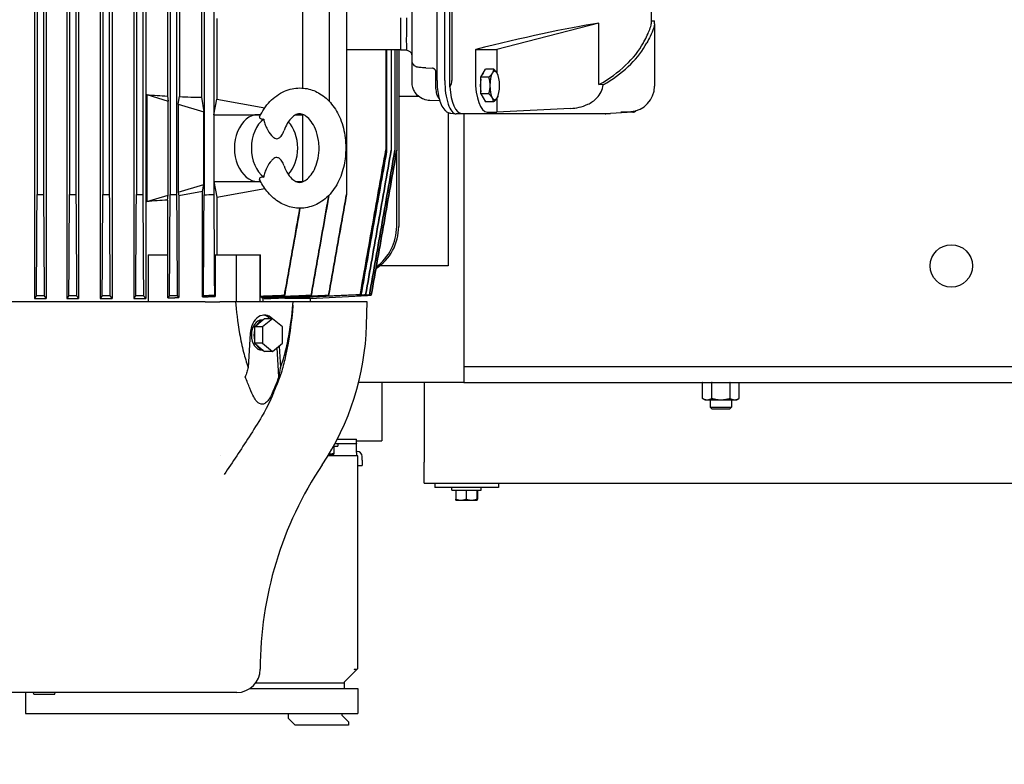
# Model space of a CAD drawing. Header units: inches. Extents: x 24 to 1128, y -69 to 748.
# Tile 297 of 656: x 404 to 427, y 579 to 597. Entities that reach past the tile are written whole.
import ezdxf

# ---------------------------------------------------------------- set-up
doc = ezdxf.new("R2010")
doc.units = ezdxf.units.IN
doc.header["$LTSCALE"] = 32
doc.header["$MEASUREMENT"] = 0
doc.layers.add('Dimension (ANSI)', color=7, linetype='Continuous', lineweight=25)
doc.layers.add('Visible (ANSI)', color=7, linetype='Continuous', lineweight=30)
doc.styles.add('Note Text (ANSI)', font='tahoma.ttf')
doc.dimstyles.new('SB Fraction-16 (ANSI)', dxfattribs={"dimscale": 32, "dimtxt": 0.125, "dimasz": 0.098425, "dimexe": 0.125, "dimexo": 0.0625, "dimgap": 0.031496, "dimtad": 0, "dimtih": 1, "dimtoh": 1, "dimdec": 4, "dimrnd": 1e-08, "dimzin": 0, "dimdsep": 46, "dimlunit": 5, "dimtxsty": 'Note Text (ANSI)', "dimcen": 0.09, "dimdle": 0.393701, "dimclrd": 256, "dimclre": 256, "dimclrt": 256, "dimadec": 0, "dimazin": 3, "dimtfac": 0.96, "dimtofl": 0, "dimtmove": 0, "dimatfit": 3, "dimfxl": 1, "dimfrac": 2, "dimtolj": 1, "dimtzin": 12, "dimlwd": -1, "dimlwe": -1, "dimarcsym": 0})

# ---------------------------------------------------------------- blocks, each defined once
blk = doc.blocks.new('*D18')
at = {"layer": 'Defpoints', "color": 0, "transparency": 16777216}
for p in [(480.281, 692.669), (328.474, 544.669), (480.281, 544.669)]:
    blk.add_point(p, dxfattribs=at)
at = {"layer": 'Dimension (ANSI)', "transparency": 16777216}
for p, q in [((478.281, 692.669), (324.474, 692.669)), ((328.474, 689.519), (328.474, 626.768)), ((328.474, 547.818), (328.474, 620.569)), ((478.281, 544.669), (324.474, 544.669))]:
    blk.add_line(p, q, dxfattribs=at)
for points in [[(327.949, 689.519), (328.999, 689.519), (328.474, 692.669)], [(327.949, 547.818), (328.999, 547.818), (328.474, 544.669)]]:
    blk.add_solid(points, dxfattribs=at)
at = {"layer": 'Dimension (ANSI)', "transparency": 16777216, "insert": (324.372, 625.76), "char_height": 4, "attachment_point": 1, "style": 'Note Text (ANSI)'}
blk.add_mtext('\\A1;148', dxfattribs=at)

msp = doc.modelspace()

# ---------------------------------------------------------------- linework, layer by layer
at = {"layer": 'Visible (ANSI)'}
for p, q in [((404.33866, 609.31912), (404.33866, 590.02778)), ((404.61061, 609.31912), (404.61061, 590.02778)), ((405.10273, 609.31912), (405.10273, 590.02778)), ((405.37677, 609.31912), (405.37677, 590.02778)), ((405.88858, 609.31912), (405.88858, 590.02778)), ((406.16591, 609.31912), (406.16591, 590.02778)), ((406.67772, 609.31912), (406.67772, 590.02778)), ((406.95987, 609.31912), (406.95987, 590.02778)), ((404.39767, 606.86895), (404.39767, 592.47795)), ((404.54975, 606.86762), (404.54975, 592.47928)), ((405.16227, 606.86944), (405.16227, 592.47747)), ((405.31435, 606.86743), (405.31435, 592.47947)), ((405.94916, 606.87001), (405.94916, 592.4769)), ((406.10124, 606.86731), (406.10124, 592.47959)), ((406.73999, 606.87066), (406.73999, 592.47624)), ((406.89207, 606.86727), (406.89207, 592.47963)), ((407.53656, 606.87142), (407.53656, 592.47548)), ((407.68863, 606.86734), (407.68863, 592.47956)), ((408.33797, 606.87692), (408.33797, 592.46998)), ((411.28484, 606.86734), (411.28484, 594.68036)), ((411.69693, 606.86727), (411.69693, 592.47963)), ((408.56608, 604.98841), (408.56608, 594.35849)), ((410.65592, 604.98841), (410.65592, 594.98664)), ((407.47168, 604.54823), (407.47168, 594.79867)), ((407.7609, 604.56294), (407.7609, 594.78396)), ((408.27271, 604.57876), (408.27271, 594.76814)), ((414.13552, 595.01697), (414.13552, 604.32993)), ((413.83449, 595.16558), (413.83449, 604.18133)), ((414.01677, 595.16558), (414.01677, 604.18133)), ((414.18651, 604.1812), (414.18651, 595.1657)), ((413.24372, 595.64059), (413.24372, 603.70631)), ((418.88601, 597.1577), (418.88601, 596.50196)), ((408.6366, 596.62587), (408.6366, 594.72773)), ((412.96813, 596.64275), (412.96813, 596.50534)), ((412.96813, 596.50534), (412.96813, 595.89392)), ((417.65443, 596.51917), (415.24786, 595.89392)), ((417.65443, 595.06896), (417.65443, 596.51917)), ((418.88601, 596.57029), (418.96475, 596.57029)), ((418.96475, 596.50196), (418.96475, 596.57029)), ((418.96475, 596.50196), (418.96475, 595.11483)), ((411.69693, 595.89392), (412.96813, 595.89392)), ((412.62577, 595.89392), (412.62577, 593.53059)), ((412.64302, 595.89392), (412.64302, 593.48096)), ((412.75247, 595.89392), (412.75247, 593.52622)), ((412.84024, 595.89392), (412.84024, 593.52304)), ((412.88394, 595.89392), (412.88394, 593.52127)), ((412.92876, 595.89392), (412.92876, 591.7207)), ((412.96813, 595.89392), (412.96813, 595.88171)), ((413.11503, 595.88171), (412.96813, 595.88171)), ((413.17176, 595.85762), (413.11503, 595.88171)), ((414.73805, 595.89392), (414.75216, 595.89747)), ((414.73805, 595.89392), (415.24786, 595.89392)), ((414.73805, 595.89392), (414.73805, 595.19286)), ((415.24786, 595.89392), (415.24786, 595.34336)), ((413.24372, 595.12565), (413.24372, 595.64059)), ((413.56718, 595.4628), (413.72742, 595.45375)), ((414.86532, 595.24067), (414.97978, 595.43388)), ((415.16626, 595.43388), (414.97978, 595.43388)), ((413.80426, 595.0666), (413.80426, 595.36723)), ((414.86532, 594.85426), (414.86532, 595.24067)), ((415.05181, 595.24067), (414.86532, 595.24067)), ((415.26651, 595.30724), (415.26512, 595.31054)), ((417.7545, 595.06396), (417.65443, 595.06896)), ((418.96475, 595.11483), (418.96475, 595.02999)), ((406.98279, 594.83167), (406.98279, 592.31051)), ((406.98279, 594.83167), (407.49296, 594.6792)), ((407.47168, 594.79867), (407.49296, 594.6792)), ((407.7275, 594.60911), (407.7609, 594.78396)), ((408.27271, 594.76814), (408.33327, 594.42807)), ((408.56608, 594.35849), (408.6366, 594.72773)), ((408.6366, 594.72773), (409.77004, 594.52048)), ((412.92876, 594.79353), (413.39834, 594.79353)), ((414.86532, 594.85426), (414.97978, 594.66105)), ((415.05181, 594.85426), (414.86532, 594.85426)), ((415.24786, 594.75157), (415.24786, 594.41849)), ((415.26651, 594.7877), (415.26512, 594.7844)), ((407.49296, 592.46298), (407.49296, 594.6792)), ((407.7275, 594.60911), (407.7275, 592.53307)), ((407.7275, 594.60911), (408.33327, 594.42807)), ((413.90075, 594.68252), (413.66175, 594.69157)), ((415.16626, 594.66105), (414.97978, 594.66105)), ((416.98483, 594.50676), (415.24786, 594.41849)), ((408.33327, 592.71411), (408.33327, 594.42807)), ((408.56608, 594.35849), (409.611, 594.35849)), ((408.56608, 594.35849), (408.56608, 592.78369)), ((409.611, 594.35849), (409.67174, 594.35849)), ((409.67073, 594.35655), (409.62558, 594.35822)), ((410.5041, 594.35849), (410.65592, 594.35849)), ((410.56071, 594.3759), (410.65592, 594.35849)), ((410.65592, 594.36743), (410.65592, 594.35849)), ((410.65592, 594.35849), (410.65592, 592.78369)), ((414.09313, 594.4109), (414.09313, 590.79353)), ((414.15998, 594.39171), (414.27578, 594.37875)), ((417.79822, 594.37818), (414.28608, 594.37818)), ((414.41201, 594.38858), (417.9249, 594.38858)), ((414.46813, 594.37818), (414.46813, 588.04353)), ((415.01951, 594.41849), (415.24786, 594.41849)), ((418.45635, 594.41864), (417.93015, 594.38872)), ((418.16829, 594.41849), (418.40325, 594.43301)), ((418.45111, 594.41849), (418.16829, 594.41849)), ((412.62577, 593.52815), (412.62577, 593.53059)), ((412.75247, 593.52444), (412.75247, 593.52622)), ((412.84024, 593.52197), (412.84024, 593.52304)), ((412.88134, 591.7207), (412.88134, 593.50617)), ((412.88394, 593.52091), (412.88394, 593.52127)), ((407.7275, 592.53307), (408.33327, 592.71411)), ((408.30378, 592.54852), (408.33327, 592.71411)), ((408.56608, 592.78369), (409.611, 592.78369)), ((408.56608, 592.78369), (408.6366, 592.41445)), ((408.56608, 592.78369), (408.56608, 592.47724)), ((409.611, 592.78369), (409.67175, 592.78369)), ((409.67074, 592.78563), (409.62558, 592.78396)), ((410.5041, 592.78369), (410.65592, 592.78369)), ((410.56071, 592.76628), (410.65592, 592.78369)), ((410.65592, 592.78369), (410.65592, 592.77475)), ((406.98279, 592.31051), (407.49296, 592.46298)), ((407.47168, 592.34351), (407.49296, 592.46298)), ((407.7275, 592.53307), (407.7441, 592.44618)), ((408.30378, 592.54852), (407.7441, 592.44618)), ((407.7441, 592.44618), (407.7441, 590.04755)), ((408.30378, 590.06436), (408.30378, 592.54852)), ((408.6366, 592.41445), (409.77006, 592.6217)), ((408.6366, 592.41445), (408.6366, 591.0514)), ((411.69693, 592.47624), (411.69693, 592.47963)), ((407.47168, 592.34351), (407.47168, 591.0514)), ((407.01607, 591.0514), (407.01607, 589.94904)), ((407.01607, 591.0514), (407.48141, 591.0514)), ((407.48141, 590.04013), (407.48141, 591.0514)), ((408.60063, 591.0514), (409.09268, 591.0514)), ((408.60063, 591.0514), (408.60063, 590.07379)), ((409.09268, 591.0514), (409.09268, 589.94904)), ((409.09268, 591.0514), (409.64946, 591.0514)), ((409.64946, 591.0514), (409.66664, 591.0514)), ((409.64946, 591.0514), (409.64946, 589.94904)), ((409.66664, 590.07379), (409.66664, 591.0514)), ((414.09313, 590.79353), (412.47919, 590.79353)), ((410.84215, 590.02778), (412.19539, 590.0987)), ((412.13669, 590.10659), (412.13564, 590.10068)), ((412.15205, 590.10013), (412.23775, 590.1046)), ((412.28125, 590.10393), (412.18667, 590.099)), ((412.1872, 590.10196), (412.18667, 590.099)), ((412.19212, 590.09881), (412.28141, 590.10349)), ((412.19544, 590.09898), (412.19539, 590.0987)), ((412.28141, 590.10349), (412.28125, 590.10393)), ((408.36336, 589.94904), (397.57291, 589.94904)), ((404.33866, 590.02778), (404.61061, 590.02778)), ((405.10273, 590.02778), (405.37677, 590.02778)), ((405.88858, 590.02778), (406.16591, 590.02778)), ((406.67772, 590.02778), (406.95987, 590.02778)), ((408.36336, 589.94904), (408.70675, 589.94904)), ((409.0825, 589.94904), (408.70675, 589.94904)), ((410.43913, 589.94904), (409.0825, 589.94904)), ((409.69655, 590.04755), (409.69655, 590.06518)), ((409.72197, 590.04085), (409.72197, 589.94904)), ((409.75534, 590.04234), (409.75534, 590.02778)), ((409.75534, 590.02778), (409.91357, 590.02778)), ((410.23932, 590.04319), (410.23932, 590.02778)), ((410.84215, 590.02778), (410.23932, 590.02778)), ((410.43913, 589.94904), (410.44072, 589.94904)), ((412.18486, 589.94904), (410.44072, 589.94904)), ((410.84215, 590.02778), (410.84215, 589.94904)), ((412.17042, 589.39786), (412.18486, 589.94904)), ((409.57316, 589.39029), (409.52975, 589.35485)), ((409.72297, 589.51261), (409.57316, 589.39029)), ((409.7295, 589.51794), (409.70513, 589.51794)), ((409.9529, 589.54806), (409.71627, 589.35485)), ((409.76638, 589.54806), (409.72297, 589.51261)), ((409.9529, 589.54806), (409.76638, 589.54806)), ((410.18953, 589.35485), (409.9529, 589.54806)), ((409.42802, 589.20282), (409.37847, 588.40188)), ((409.52975, 589.35485), (409.52975, 589.28396)), ((409.71627, 589.35485), (409.52975, 589.35485)), ((409.52975, 589.28396), (409.52975, 589.03932)), ((409.71627, 589.35485), (409.71627, 588.96843)), ((410.18953, 588.96843), (410.18953, 589.35485)), ((409.52975, 589.03932), (409.52975, 588.96843)), ((409.52975, 588.96843), (409.57316, 588.93299)), ((409.71627, 588.96843), (409.52975, 588.96843)), ((409.57316, 588.93299), (409.72297, 588.81067)), ((409.71627, 588.96843), (409.9529, 588.77522)), ((409.9529, 588.77522), (410.18953, 588.96843)), ((409.7295, 588.80534), (409.70513, 588.80534)), ((409.72297, 588.81067), (409.76638, 588.77522)), ((409.9529, 588.77522), (409.76638, 588.77522)), ((410.10134, 588.17787), (410.05902, 588.86187)), ((410.11202, 588.90515), (410.14316, 588.40188)), ((414.46813, 588.41853), (427.96813, 588.41853)), ((414.46813, 588.04353), (411.9847, 588.04353)), ((412.53063, 588.04353), (412.53063, 587.16853)), ((413.53063, 588.04353), (413.53063, 586.16853)), ((414.46813, 588.04353), (427.96813, 588.04353)), ((420.10159, 588.04353), (420.09762, 588.04124)), ((420.09762, 587.67022), (420.09762, 588.04124)), ((420.31413, 587.67022), (420.31413, 588.04124)), ((420.74714, 587.67022), (420.74714, 588.04124)), ((420.95967, 588.04353), (420.96365, 588.04124)), ((420.96365, 587.67022), (420.96365, 588.04124)), ((420.15563, 587.63673), (420.09762, 587.67022)), ((420.15563, 587.63673), (420.20587, 587.63673)), ((420.20587, 587.63673), (420.53063, 587.63673)), ((420.28063, 587.63673), (420.28063, 587.4643)), ((420.53063, 587.63673), (420.85539, 587.63673)), ((420.78063, 587.63673), (420.78063, 587.4643)), ((420.85539, 587.63673), (420.90563, 587.63673)), ((420.90563, 587.63673), (420.96365, 587.67022)), ((420.28063, 587.4643), (420.78063, 587.4643)), ((420.32782, 587.41853), (420.28063, 587.4643)), ((420.73344, 587.41853), (420.32782, 587.41853)), ((420.73344, 587.41853), (420.78063, 587.4643)), ((412.53063, 587.16853), (412.53063, 586.66853)), ((411.42737, 586.60853), (411.92985, 586.60853)), ((411.47931, 586.70696), (411.92985, 586.70696)), ((411.49313, 586.60853), (411.49313, 586.54603)), ((411.92985, 586.60853), (411.92985, 586.70696)), ((411.92985, 586.66853), (412.53063, 586.66853)), ((411.92985, 586.60853), (411.92985, 586.60195)), ((411.92985, 586.39781), (411.92985, 586.60195)), ((411.28472, 586.35803), (411.28927, 586.35803)), ((411.28927, 586.35803), (411.39963, 586.35803)), ((411.39321, 586.54603), (411.49313, 586.54603)), ((411.39321, 586.54603), (411.39906, 586.54603)), ((411.39906, 586.54603), (411.39906, 586.37759)), ((411.39906, 586.54603), (411.39963, 586.54603)), ((411.39963, 586.54603), (411.4002, 586.54603)), ((411.39963, 586.54603), (411.39963, 586.54603)), ((411.39963, 586.35803), (411.39963, 586.35803)), ((411.39963, 586.35803), (411.39964, 586.35803)), ((411.4002, 586.54603), (411.4002, 586.37759)), ((411.94667, 586.41794), (411.92985, 586.41794)), ((411.92985, 586.39781), (411.92985, 586.32005)), ((408.72361, 586.31951), (408.72361, 586.31951)), ((411.96725, 586.31951), (411.2614, 586.31951)), ((411.92985, 586.32005), (411.92985, 586.31951)), ((411.96725, 581.30337), (411.96725, 586.31951)), ((412.06567, 586.21551), (412.06567, 586.29894)), ((412.06567, 586.21551), (412.06567, 586.08551)), ((413.53063, 585.66853), (413.53063, 586.16853)), ((411.96725, 586.08551), (412.06567, 586.08551)), ((413.53063, 585.66853), (451.53063, 585.66853)), ((413.78038, 585.66853), (413.78038, 585.56853)), ((415.28038, 585.66853), (415.28038, 585.56853)), ((415.28038, 585.56853), (413.78038, 585.56853)), ((414.18663, 585.50603), (414.18663, 585.56853)), ((414.18663, 585.50603), (414.87413, 585.50603)), ((414.2755, 585.50603), (414.39791, 585.50603)), ((414.2755, 585.50603), (414.2755, 585.29335)), ((414.28038, 585.50603), (414.28038, 585.50603)), ((414.39791, 585.50603), (414.52032, 585.50603)), ((414.52032, 585.50603), (414.64776, 585.50603)), ((414.52032, 585.50603), (414.52032, 585.29335)), ((414.64776, 585.50603), (414.7752, 585.50603)), ((414.7752, 585.50603), (414.7752, 585.29335)), ((414.7752, 585.50603), (414.78023, 585.50603)), ((414.78023, 585.50603), (414.78526, 585.50603)), ((414.78038, 585.50603), (414.78038, 585.50603)), ((414.78526, 585.50603), (414.78526, 585.29335)), ((414.87413, 585.50603), (414.87413, 585.56853)), ((414.28038, 585.27103), (414.28023, 585.27111)), ((414.28038, 585.27103), (414.39791, 585.27103)), ((414.39791, 585.27103), (414.64776, 585.27103)), ((414.64776, 585.27103), (414.78023, 585.27103)), ((414.78023, 585.27103), (414.78038, 585.27103)), ((414.78038, 585.27103), (414.78053, 585.27111)), ((411.64481, 580.98093), (411.94279, 581.27891)), ((411.88373, 581.27891), (411.8722, 581.26738)), ((411.90004, 581.29522), (411.88373, 581.27891)), ((411.94279, 581.27891), (411.88373, 581.27891)), ((411.94279, 581.27891), (411.96725, 581.30337)), ((409.41609, 580.82934), (411.96194, 580.82934)), ((411.64481, 580.95647), (409.55048, 580.95647)), ((411.64481, 580.98093), (411.64481, 580.95647)), ((411.64481, 580.95647), (411.64481, 580.82934)), ((411.96194, 580.82934), (411.96194, 580.23879)), ((409.10987, 580.73644), (396.8264, 580.73644)), ((404.1273, 580.73644), (404.1273, 580.23879)), ((404.32219, 580.69707), (404.31524, 580.73644)), ((404.32219, 580.69707), (404.81555, 580.69707)), ((404.81555, 580.69707), (404.82249, 580.73644)), ((404.1273, 580.23879), (411.96194, 580.23879)), ((410.32612, 580.12068), (410.32612, 580.23879)), ((410.4836, 579.9632), (410.32612, 580.12068)), ((411.58596, 580.23879), (411.58596, 580.19942)), ((411.58596, 580.19942), (411.74344, 580.04194)), ((411.74344, 579.9632), (410.4836, 579.9632)), ((411.74344, 580.04194), (411.74344, 579.9632))]:
    msp.add_line(p, q, dxfattribs=at)
msp.add_circle((425.96813, 590.79353), 0.5, dxfattribs=at)
for centre, radius, start, end in [((413.12561, 595.7489), 0.11811, 0, 67), ((402.92493, 769.65898), 177.18715, 270.4762336, 270.5254115), ((402.81466, 776.48487), 184.02238, 270.7309548, 270.7783084), ((402.57248, 787.33004), 194.8824, 270.9928005, 271.0375184), ((402.11747, 803.41323), 210.98763, 271.2553934, 271.2967016), ((401.31196, 827.20179), 234.80882, 271.5190435, 271.5561653), ((399.74927, 865.74567), 273.41062, 271.8001385, 271.8479665), ((405.95221, 589.56069), 6.22034, 326.225901, 358.5), ((411.94667, 586.29894), 0.119, 0, 90), ((418.32246, 581.28762), 8.66142, 146.225901, 180), ((409.10987, 581.28762), 0.55118, 270, 0)]:
    msp.add_arc(centre, radius, start, end, dxfattribs=at)
for centre, major_axis, ratio, start_param, end_param in [((413.13349, 596.77204), (-0.01835, -0.89036), 0.01792426, 4.858483, 5.56724606), ((414.75216, 595.51863), (-4.13287, -1.0489), 0.08613948, 3.91222449, 4.69053083), ((413.13349, 596.77204), (-0.01835, -0.89036), 0.01792426, 5.56724606, 6.27600912), ((414.75216, 596.74993), (-4.13386, 0), 0.57103242, 2.34910267, 2.84150954), ((414.75216, 596.74993), (-4.2126, 0), 0.57103242, 2.39218261, 2.8472881), ((413.72436, 595.61954), (-0.00453, 0.16581), 0.32421036, 3.11439165, 3.11450428), ((413.85013, 595.53375), (-0.07517, -0.1011), 0.00689608, 6.28225128, 6.28336823), ((415.02464, 595.20698), (-0.00591, -0.78848), 0.36339547, 4.73301392, 6.28590934), ((414.95758, 595.04747), (0, 0.30709), 0.34202014, 1.0725023, 2.06909035), ((414.95758, 595.04747), (0, 0.30709), 0.34202014, 0.34487504, 0.70232251), ((415.19435, 595.04747), (0, 0.33465), 0.34202014, 0.52359878, 1.57079633), ((415.19435, 595.04747), (0, 0.33465), 0.34202014, 5.75958653, 6.80678408), ((415.19435, 595.04747), (0, -0.33465), 0.34202014, 1.57079633, 2.61799388), ((414.28608, 595.16558), (0, -0.7874), 0.34202014, 4.71238898, 6.28318531), ((411.24789, 595.02098), (-2.93833, -0.1559), 0.26757479, 2.94084477, 3.12739723), ((414.41714, 595.17706), (0.00591, 0.78848), 0.36339547, 1.77797373, 3.14431669), ((415.19435, 595.04747), (0, 0.33465), 0.34202014, 1.57079633, 2.61799388), ((415.19435, 595.04747), (0, -0.33465), 0.34202014, 0.52359878, 1.57079633), ((418.3742, 595.02258), (0.41622, 0.42423), 0.98752761, 3.97292895, 5.49452572), ((402.96813, 596.87572), (-7.86896, 1.54437), 0.18267581, 2.14165677, 2.21551551), ((402.96813, 596.87572), (-7.86896, 1.54437), 0.18267581, 2.26103047, 2.34581184), ((414.95758, 595.04747), (0, -0.30709), 0.34202014, 5.5808628, 5.93831026), ((415.19435, 595.04747), (0, -0.33465), 0.34202014, 5.75958653, 6.80678408), ((418.45037, 595.20698), (0.00084, -0.78848), 0.34201852, 0.63917189, 0.63917411), ((409.611, 593.57109), (0, -0.7874), 0.70710678, 3.14159265, 6.28318531), ((410.00075, 593.57109), (0, 0.77297), 0.70710678, 0.48555362, 2.65603904), ((409.611, 593.57109), (0, 0.7874), 0.70710678, 6.25699639, 6.28318531), ((417.79822, 595.16558), (0, -0.7874), 0.34202014, 0, 0.16271096), ((417.92417, 595.17706), (0.00084, -0.78848), 0.34201852, 6.28282246, 6.30226469), ((418.45037, 595.20698), (0.00084, -0.78848), 0.34201852, 6.28282246, 6.59102405), ((410.00075, 593.57109), (0, -0.77297), 0.70710678, 0.6356983, 2.50590151), ((411.61046, 593.5124), (-1.16512, 0.03584), 0.00058346, 3.62326477, 3.6684693), ((409.611, 593.57109), (0, -0.7874), 0.70710678, 0, 0.02618892), ((402.96813, 590.26646), (-7.86896, -1.54437), 0.18267581, 4.0676698, 4.14152854), ((411.74726, 591.7207), (-1.18151, 0), 0.99965732, 2.14806146, 3.14159265), ((411.69902, 591.7207), (-1.18232, 0), 0.99897186, 2.20404354, 3.14159265), ((402.92322, 761.30444), (-176.32462, 0.08834), 0.97102976, 1.57956183, 1.58059092), ((402.80985, 769.10362), (-183.39609, 0.35438), 0.97616102, 1.58542985, 1.58641935), ((402.56573, 781.27915), (-194.51062, 1.12104), 0.98303462, 1.59378157, 1.59471465), ((402.12164, 798.8012), (-210.69023, 3.40343), 0.990691, 1.60864765, 1.60950912), ((401.37538, 823.44982), (-233.65248, 13.34579), 0.99743829, 1.65397313, 1.65474895), ((394.18103, 823.44982), (16.71382, -233.43573), 0.00407914, 6.25614296, 6.25691878), ((382.61195, 798.80119), (28.6813, -208.75665), 0.00219871, 6.26047447, 6.26133594), ((359.71068, 776.9195), (52.32202, -186.83099), 0.00103872, 6.26627345, 6.26727458), ((355.92962, 763.35213), (56.22475, -173.25602), 0.00039213, 6.27064436, 6.27171053), ((353.82059, 754.1995), (58.41857, -164.09856), 0.00008476, 6.27536001, 6.27647478), ((409.76081, 589.16164), (0, 0.47244), 0.70710678, 5.66826771, 7.76671517), ((409.70513, 589.16164), (0, 0.47244), 0.70710678, 5.67016298, 6.19975522), ((409.70513, 589.16164), (0, 0.3563), 0.70710678, 0, 3.14159265), ((409.76638, 589.16164), (0, 0.3563), 0.70710678, 0.17317268, 0.87402487), ((409.76638, 589.16164), (0, -0.3563), 0.70710678, 4.36196288, 5.06281508), ((409.76638, 589.16164), (0, -0.3563), 0.70710678, 5.40916043, 6.11001263)]:
    msp.add_ellipse(centre, major_axis=major_axis, ratio=ratio, start_param=start_param, end_param=end_param, dxfattribs=at)
for points, knots in [([(418.70128, 596.05215), (418.70555, 596.06003), (418.70976, 596.06783), (418.77614, 596.1915), (418.82321, 596.2881), (418.87319, 596.41879), (418.88559, 596.46564), (418.88601, 596.50076), (418.88601, 596.50136), (418.88601, 596.50196)], [-19.11534146, -19.11534146, -19.11534146, -19.11534146, -18.99524132, -18.99524132, -17.1908086, -17.1908086, -15.85962364, -15.85962364, -15.83630379, -15.83630379, -15.83630379, -15.83630379]), ([(418.96475, 596.50196), (418.96471, 596.47412), (418.95695, 596.43792), (418.92451, 596.34084), (418.89636, 596.27622), (418.83932, 596.15883), (418.81313, 596.10776), (418.78363, 596.05215)], [-37.07562543, -37.07562543, -37.07562543, -37.07562543, -36.00645193, -36.00645193, -34.68959629, -34.68959629, -33.83603412, -33.83603412, -33.83603412, -33.83603412]), ([(413.56718, 595.4628), (413.53976, 595.46435), (413.51381, 595.46591), (413.46821, 595.46886), (413.44817, 595.47028), (413.41523, 595.47292), (413.40435, 595.47375), (413.38643, 595.47635), (413.38227, 595.477), (413.37393, 595.47875), (413.37062, 595.47952), (413.36258, 595.48167), (413.35768, 595.48319), (413.34639, 595.48731), (413.33991, 595.49013), (413.32307, 595.49879), (413.31293, 595.50548), (413.29087, 595.52373), (413.27953, 595.53647), (413.26073, 595.5654), (413.25336, 595.58216), (413.24549, 595.61284), (413.24372, 595.62676), (413.24372, 595.64059)], [0.00003514, 0.00003514, 0.00003514, 0.00003514, 0.2252738, 0.2252738, 0.45485107, 0.45485107, 0.69628572, 0.69628572, 0.7564917, 0.7564917, 0.78895244, 0.78895244, 0.83064854, 0.83064854, 0.88519848, 0.88519848, 0.97695667, 0.97695667, 1.10408229, 1.10408229, 1.24012158, 1.24012158, 1.34549821, 1.34549821, 1.34549821, 1.34549821]), ([(413.80227, 595.3905), (413.8012, 595.39655), (413.79913, 595.40272), (413.79308, 595.41422), (413.78901, 595.41972), (413.78142, 595.42746), (413.77827, 595.43019), (413.77496, 595.43265)], [0, 0, 0, 0, 0.051649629, 0.051649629, 0.103195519, 0.103195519, 0.134650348, 0.134650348, 0.134650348, 0.134650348]), ([(409.64595, 594.30655), (409.70987, 594.44166), (409.79297, 594.56561), (409.98941, 594.77064), (410.10586, 594.85474), (410.34764, 594.96085), (410.4747, 594.98842), (410.71076, 594.98848), (410.82276, 594.96669), (410.97619, 594.90619), (411.02487, 594.88183), (411.07127, 594.85356)], [0, 0, 0, 0, 1.19217119, 1.19217119, 2.38056754, 2.38056754, 3.46946209, 3.46946209, 4.4431177, 4.4431177, 4.91720331, 4.91720331, 4.91720331, 4.91720331]), ([(413.66175, 594.69157), (413.61381, 594.69339), (413.56557, 594.70338), (413.47542, 594.73852), (413.4324, 594.76424), (413.35871, 594.82757), (413.32683, 594.86575), (413.28579, 594.93649), (413.2723, 594.96737), (413.26258, 594.99925)], [0.0000264, 0.0000264, 0.0000264, 0.0000264, 0.3778871, 0.3778871, 0.75898764, 0.75898764, 1.13282172, 1.13282172, 1.38753073, 1.38753073, 1.38753073, 1.38753073]), ([(413.88639, 594.73128), (413.88099, 594.73851), (413.87599, 594.74603), (413.85505, 594.78101), (413.84272, 594.81154), (413.82055, 594.88712), (413.81211, 594.93521), (413.80544, 595.01167), (413.80426, 595.03921), (413.80426, 595.0666)], [0.313453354, 0.313453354, 0.313453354, 0.313453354, 0.401030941, 0.401030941, 0.709967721, 0.709967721, 1.098332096, 1.098332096, 1.306997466, 1.306997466, 1.306997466, 1.306997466]), ([(413.83449, 595.16558), (413.83449, 595.09485), (413.83821, 595.02415), (413.85293, 594.88817), (413.8639, 594.82293), (413.89291, 594.70234), (413.91084, 594.64704), (413.95508, 594.54843), (413.98094, 594.5048), (414.03387, 594.44923), (414.05411, 594.43231), (414.10209, 594.40511), (414.13015, 594.39505), (414.15998, 594.39171)], [4.71238898, 4.71238898, 4.71238898, 4.71238898, 5.01889542, 5.01889542, 5.32540185, 5.32540185, 5.63190829, 5.63190829, 5.93841472, 5.93841472, 6.09166794, 6.09166794, 6.24492116, 6.24492116, 6.24492116, 6.24492116]), ([(416.98483, 594.50676), (417.1147, 594.51336), (417.25776, 594.54052), (417.46863, 594.64108), (417.54198, 594.69046), (417.64503, 594.7963), (417.68107, 594.84571), (417.73265, 594.95175), (417.74883, 595.00701), (417.7545, 595.06396)], [0.00000021, 0.00000021, 0.00000021, 0.00000021, 0.99464053, 0.99464053, 1.58301663, 1.58301663, 1.99047802, 1.99047802, 2.37536891, 2.37536891, 2.37536891, 2.37536891]), ([(417.7545, 595.06396), (417.76863, 595.0717), (417.78256, 595.07954), (417.80978, 595.09531), (417.82309, 595.10324), (417.83616, 595.11127)], [-0.31896318, -0.31896318, -0.31896318, -0.31896318, -0.158496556, -0.158496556, 0, 0, 0, 0]), ([(411.07127, 594.85356), (411.17476, 594.79049), (411.26788, 594.70702), (411.43029, 594.50739), (411.49999, 594.38701), (411.60915, 594.11914), (411.64817, 593.96674), (411.67573, 593.73258), (411.67985, 593.65172), (411.67985, 593.57109)], [0, 0, 0, 0, 1.05742898, 1.05742898, 2.17878238, 2.17878238, 3.37570981, 3.37570981, 3.9901174, 3.9901174, 3.9901174, 3.9901174]), ([(409.64595, 594.30653), (409.6436, 594.30156), (409.6427, 594.29648), (409.64495, 594.28183), (409.65264, 594.27289), (409.67571, 594.26232), (409.68678, 594.25933), (409.71343, 594.25539), (409.72895, 594.25458), (409.74566, 594.25472)], [-0.723131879, -0.723131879, -0.723131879, -0.723131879, -0.58911018, -0.58911018, -0.329876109, -0.329876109, -0.169082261, -0.169082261, -0.000001, -0.000001, -0.000001, -0.000001]), ([(409.74566, 594.25472), (409.75168, 594.21781), (409.76095, 594.18117), (409.78478, 594.10869), (409.79956, 594.0728), (409.84895, 593.97167), (409.88762, 593.91407), (409.92494, 593.87154)], [-0.973242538, -0.973242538, -0.973242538, -0.973242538, -0.734165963, -0.734165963, -0.486649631, -0.486649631, 0, 0, 0, 0]), ([(410.72013, 594.33742), (410.68041, 594.36163), (410.64514, 594.37281), (410.57896, 594.38127), (410.5485, 594.3774), (410.48332, 594.34977), (410.45245, 594.33112), (410.37954, 594.267), (410.33634, 594.21511), (410.27075, 594.10328), (410.24524, 594.0481), (410.22432, 593.98859)], [0, 0, 0, 0, 0.68616306, 0.68616306, 1.51835895, 1.51835895, 2.09476164, 2.09476164, 2.80729168, 2.80729168, 3.33890576, 3.33890576, 3.33890576, 3.33890576]), ([(411.04985, 593.57109), (411.04985, 593.63089), (411.04537, 593.6911), (411.02302, 593.84444), (410.99804, 593.9369), (410.93605, 594.08764), (410.90055, 594.1507), (410.82548, 594.25175), (410.78503, 594.29153), (410.73834, 594.32578), (410.72911, 594.33195), (410.72013, 594.33742)], [0, 0, 0, 0, 0.45567611, 0.45567611, 1.19157424, 1.19157424, 1.8233671, 1.8233671, 2.43874415, 2.43874415, 2.59379912, 2.59379912, 2.59379912, 2.59379912]), ([(409.92494, 593.87154), (409.94254, 593.85149), (409.96177, 593.8326), (409.99756, 593.80694), (410.01422, 593.79826), (410.04818, 593.7905), (410.06435, 593.79144), (410.10144, 593.80412), (410.11978, 593.81851), (410.15904, 593.85841), (410.18131, 593.89208), (410.20841, 593.94737), (410.21677, 593.96711), (410.22432, 593.98859)], [-2.41020372, -2.41020372, -2.41020372, -2.41020372, -2.13651074, -2.13651074, -1.91750584, -1.91750584, -1.7034894, -1.7034894, -1.41720695, -1.41720695, -0.96287004, -0.96287004, -0.74621757, -0.74621757, -0.74621757, -0.74621757]), ([(410.72013, 592.80476), (410.75636, 592.82684), (410.79735, 592.86126), (410.87306, 592.95057), (410.90885, 593.00543), (410.96988, 593.13011), (410.99571, 593.20162), (411.03368, 593.35544), (411.04576, 593.44043), (411.04955, 593.5401), (411.04985, 593.55559), (411.04985, 593.57109)], [0, 0, 0, 0, 0.62577851, 0.62577851, 1.22489828, 1.22489828, 1.83378124, 1.83378124, 2.47585067, 2.47585067, 2.59392176, 2.59392176, 2.59392176, 2.59392176]), ([(411.67985, 593.57109), (411.67985, 593.43664), (411.66772, 593.30111), (411.60928, 593.02493), (411.55949, 592.88302), (411.42508, 592.6255), (411.33747, 592.50744), (411.18417, 592.36578), (411.1294, 592.32405), (411.07127, 592.28862)], [0, 0, 0, 0, 1.02447983, 1.02447983, 2.19054579, 2.19054579, 3.39614252, 3.39614252, 3.99011472, 3.99011472, 3.99011472, 3.99011472]), ([(410.22432, 593.15359), (410.21673, 593.17519), (410.20831, 593.19503), (410.18117, 593.25032), (410.15892, 593.28393), (410.11965, 593.32378), (410.10132, 593.33812), (410.06425, 593.35075), (410.04808, 593.35168), (410.01412, 593.34388), (409.99745, 593.33517), (409.9617, 593.3095), (409.94251, 593.29065), (409.92494, 593.27064)], [-1.39409795, -1.39409795, -1.39409795, -1.39409795, -1.21173621, -1.21173621, -0.8318525, -0.8318525, -0.59214813, -0.59214813, -0.41273955, -0.41273955, -0.22903738, -0.22903738, 0, 0, 0, 0]), ([(412.02194, 590.11432), (412.12254, 590.68369), (412.22317, 591.2531), (412.42444, 592.39183), (412.5251, 592.96123), (412.62577, 593.53059)], [0, 0, 0, 0, 4.40589801, 4.40589801, 8.81178932, 8.81178932, 8.81178932, 8.81178932]), ([(412.62577, 593.52815), (412.52524, 592.9587), (412.42474, 592.3892), (412.22383, 591.25028), (412.12339, 590.68077), (412.02299, 590.1113)], [0, 0, 0, 0, 4.40634157, 4.40634157, 8.81268397, 8.81268397, 8.81268397, 8.81268397]), ([(412.64302, 593.48096), (412.54235, 592.91815), (412.44162, 592.35519), (412.24014, 591.22961), (412.13934, 590.66665), (412.03853, 590.10387)], [-8.71346196, -8.71346196, -8.71346196, -8.71346196, -4.35672022, -4.35672022, -0.00000039, -0.00000039, -0.00000039, -0.00000039]), ([(412.1491, 590.10946), (412.24965, 590.67891), (412.35021, 591.2484), (412.55132, 592.38729), (412.6519, 592.95678), (412.75247, 593.52622)], [0, 0, 0, 0, 4.40638173, 4.40638173, 8.81275482, 8.81275482, 8.81275482, 8.81275482]), ([(412.75247, 593.52444), (412.65201, 592.95494), (412.55155, 592.38536), (412.3507, 591.24636), (412.25028, 590.67678), (412.14989, 590.10727)], [0, 0, 0, 0, 4.4066427, 4.4066427, 8.81329098, 8.81329098, 8.81329098, 8.81329098]), ([(412.23726, 590.10593), (412.33776, 590.67545), (412.43825, 591.24497), (412.63924, 592.38401), (412.73974, 592.95353), (412.84024, 593.52304)], [0, 0, 0, 0, 4.40686974, 4.40686974, 8.81373458, 8.81373458, 8.81373458, 8.81373458]), ([(412.84024, 593.52197), (412.73981, 592.95245), (412.63938, 592.38281), (412.43856, 591.24376), (412.33814, 590.67413), (412.23775, 590.1046)], [0, 0, 0, 0, 4.4067915, 4.4067915, 8.81359521, 8.81359521, 8.81359521, 8.81359521]), ([(412.28125, 590.10393), (412.3817, 590.67349), (412.48215, 591.24305), (412.68305, 592.38216), (412.78349, 592.95172), (412.88394, 593.52127)], [0, 0, 0, 0, 4.4070824, 4.4070824, 8.81415958, 8.81415958, 8.81415958, 8.81415958]), ([(412.88394, 593.52091), (412.78352, 592.95134), (412.68309, 592.38177), (412.48225, 591.24263), (412.38183, 590.67306), (412.28141, 590.10349)], [0, 0, 0, 0, 4.40714616, 4.40714616, 8.81429232, 8.81429232, 8.81429232, 8.81429232]), ([(409.92494, 593.27064), (409.88762, 593.22811), (409.84895, 593.17051), (409.79956, 593.06937), (409.78478, 593.03349), (409.76095, 592.961), (409.75168, 592.92437), (409.74566, 592.88746)], [-1.16556423, -1.16556423, -1.16556423, -1.16556423, -0.58274905, -0.58274905, -0.28632126, -0.28632126, -0.000001, -0.000001, -0.000001, -0.000001]), ([(410.22432, 593.15359), (410.25005, 593.08039), (410.28294, 593.01357), (410.35384, 592.9053), (410.39259, 592.86227), (410.46296, 592.80357), (410.49484, 592.78619), (410.55492, 592.76448), (410.58223, 592.7615), (410.64432, 592.7691), (410.67994, 592.78025), (410.72013, 592.80476)], [0, 0, 0, 0, 0.65391054, 0.65391054, 1.29529149, 1.29529149, 1.90985469, 1.90985469, 2.64449712, 2.64449712, 3.33886941, 3.33886941, 3.33886941, 3.33886941]), ([(409.74566, 592.88746), (409.71823, 592.88769), (409.69433, 592.88531), (409.65584, 592.87282), (409.64843, 592.8636), (409.6422, 592.85014), (409.64258, 592.84278), (409.64595, 592.83564)], [-1.74854985, -1.74854985, -1.74854985, -1.74854985, -1.575458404, -1.575458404, -1.375973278, -1.375973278, -1.164803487, -1.164803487, -1.164803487, -1.164803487]), ([(411.07127, 592.28862), (410.96827, 592.22586), (410.85269, 592.1824), (410.62116, 592.14661), (410.50264, 592.15167), (410.28301, 592.20442), (410.17892, 592.25046), (409.98536, 592.3773), (409.89493, 592.46147), (409.75125, 592.6413), (409.69343, 592.73528), (409.64595, 592.83563)], [0, 0, 0, 0, 1.0523618, 1.0523618, 2.05495692, 2.05495692, 3.01267033, 3.01267033, 4.03459181, 4.03459181, 4.92004917, 4.92004917, 4.92004917, 4.92004917]), ([(404.38299, 590.09379), (404.38544, 590.49114), (404.38788, 590.88853), (404.39278, 591.68322), (404.39522, 592.0806), (404.39767, 592.47795)], [0, 0, 0, 0, 3.07453993, 3.07453993, 6.14907395, 6.14907395, 6.14907395, 6.14907395]), ([(404.54975, 592.47928), (404.5522, 592.08195), (404.55464, 591.68463), (404.55954, 590.88998), (404.56199, 590.49266), (404.56444, 590.09534)], [0, 0, 0, 0, 3.07444802, 3.07444802, 6.14889604, 6.14889604, 6.14889604, 6.14889604]), ([(405.14759, 590.09349), (405.15004, 590.49081), (405.15248, 590.88816), (405.15738, 591.6828), (405.15982, 592.08015), (405.16227, 592.47747)], [0, 0, 0, 0, 3.07434214, 3.07434214, 6.14867972, 6.14867972, 6.14867972, 6.14867972]), ([(405.31435, 592.47947), (405.3168, 592.0822), (405.31925, 591.68491), (405.32415, 590.89038), (405.3266, 590.49309), (405.32905, 590.09582)], [0, 0, 0, 0, 3.07408921, 3.07408921, 6.14818069, 6.14818069, 6.14818069, 6.14818069]), ([(405.93448, 590.09322), (405.93693, 590.4905), (405.93937, 590.88779), (405.94427, 591.68234), (405.94671, 592.07963), (405.94916, 592.4769)], [0, 0, 0, 0, 3.07400873, 3.07400873, 6.14801435, 6.14801435, 6.14801435, 6.14801435]), ([(406.10124, 592.47959), (406.10369, 592.08239), (406.10614, 591.68518), (406.11105, 590.89078), (406.1135, 590.49356), (406.11595, 590.09636)], [0, 0, 0, 0, 3.07363819, 3.07363819, 6.14727905, 6.14727905, 6.14727905, 6.14727905]), ([(406.72531, 590.09299), (406.72775, 590.49021), (406.7302, 590.88743), (406.7351, 591.68184), (406.73754, 592.07905), (406.73999, 592.47624)], [0, 0, 0, 0, 3.07352424, 3.07352424, 6.14704694, 6.14704694, 6.14704694, 6.14704694]), ([(406.89207, 592.47963), (406.89453, 592.08252), (406.89698, 591.68541), (406.90189, 590.89118), (406.90434, 590.49406), (406.90679, 590.09694)], [0, 0, 0, 0, 3.07303087, 3.07303087, 6.14606472, 6.14606472, 6.14606472, 6.14606472]), ([(407.52186, 590.09282), (407.52431, 590.48994), (407.52676, 590.88706), (407.53166, 591.68128), (407.53411, 592.07838), (407.53656, 592.47548)], [0.00000001, 0.00000001, 0.00000001, 0.00000001, 3.07285421, 3.07285421, 6.14570848, 6.14570848, 6.14570848, 6.14570848]), ([(407.68863, 592.47956), (407.69109, 592.08258), (407.69355, 591.68558), (407.69846, 590.8916), (407.70091, 590.49459), (407.70337, 590.09759)], [0, 0, 0, 0, 3.0722279, 3.0722279, 6.14445907, 6.14445907, 6.14445907, 6.14445907]), ([(408.32327, 590.08821), (408.32572, 590.48519), (408.32816, 590.88215), (408.33306, 591.67608), (408.33551, 592.07303), (408.33797, 592.46998)], [0, 0, 0, 0, 3.07176687, 3.07176687, 6.14353477, 6.14353477, 6.14353477, 6.14353477]), ([(408.56608, 592.47724), (408.56854, 592.08042), (408.571, 591.6836), (408.57592, 590.88994), (408.57838, 590.49311), (408.58084, 590.09627)], [0, 0, 0, 0, 3.07114779, 3.07114779, 6.14230411, 6.14230411, 6.14230411, 6.14230411]), ([(410.86299, 590.09759), (410.93325, 590.49459), (411.00354, 590.8916), (411.14287, 591.67835), (411.21192, 592.0681), (411.28099, 592.45785)], [0, 0, 0, 0, 3.07222542, 3.07222542, 6.08843458, 6.08843458, 6.08843458, 6.08843458]), ([(411.28188, 592.45878), (411.21267, 592.06725), (411.14349, 591.67571), (411.00422, 590.88706), (410.93413, 590.48994), (410.86408, 590.09282)], [0.04307886, 0.04307886, 0.04307886, 0.04307886, 3.07285271, 3.07285271, 6.14569819, 6.14569819, 6.14569819, 6.14569819]), ([(411.27543, 590.09694), (411.34564, 590.49406), (411.41588, 590.89118), (411.55638, 591.68541), (411.62664, 592.08252), (411.69693, 592.47963)], [0, 0, 0, 0, 3.07302923, 3.07302923, 6.14605706, 6.14605706, 6.14605706, 6.14605706]), ([(411.69693, 592.47624), (411.62678, 592.07905), (411.55666, 591.68184), (411.41648, 590.88743), (411.34641, 590.49021), (411.27637, 590.09299)], [0, 0, 0, 0, 3.07352276, 3.07352276, 6.14703966, 6.14703966, 6.14703966, 6.14703966]), ([(410.2334, 590.09627), (410.30376, 590.49311), (410.37415, 590.88994), (410.49585, 591.57576), (410.54715, 591.86475), (410.59847, 592.15373)], [0, 0, 0, 0, 3.07114256, 3.07114256, 5.30768374, 5.30768374, 5.30768374, 5.30768374]), ([(410.59998, 592.15373), (410.54842, 591.8622), (410.49689, 591.57066), (410.37524, 590.88215), (410.30515, 590.48519), (410.23511, 590.08821)], [0.81576355, 0.81576355, 0.81576355, 0.81576355, 3.07176081, 3.07176081, 6.14350714, 6.14350714, 6.14350714, 6.14350714]), ([(408.58084, 590.09627), (408.53791, 590.0949), (408.49498, 590.09355), (408.40913, 590.09086), (408.3662, 590.08953), (408.32327, 590.08821)], [-0.654581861, -0.654581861, -0.654581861, -0.654581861, -0.327309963, -0.327309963, -0.000038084, -0.000038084, -0.000038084, -0.000038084]), ([(410.23511, 590.08821), (410.23483, 590.08953), (410.23454, 590.09086), (410.23398, 590.09355), (410.23369, 590.0949), (410.2334, 590.09627)], [-0.654566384, -0.654566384, -0.654566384, -0.654566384, -0.327294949, -0.327294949, -0.00002352, -0.00002352, -0.00002352, -0.00002352]), ([(412.03853, 590.10387), (412.024, 590.10434), (412.00846, 590.10484), (411.97543, 590.10591), (411.95791, 590.10647), (411.93942, 590.10707)], [-1.52993284, -1.52993284, -1.52993284, -1.52993284, -0.7645741, -0.7645741, -0.000001, -0.000001, -0.000001, -0.000001]), ([(412.13564, 590.10068), (412.12625, 590.10099), (412.11573, 590.10133), (412.09256, 590.10208), (412.07987, 590.1025), (412.0661, 590.10294)], [-1.59960271, -1.59960271, -1.59960271, -1.59960271, -0.79950294, -0.79950294, -0.000001, -0.000001, -0.000001, -0.000001]), ([(412.18667, 590.099), (412.18309, 590.09911), (412.1784, 590.09927), (412.16686, 590.09964), (412.16, 590.09987), (412.15205, 590.10013)], [-1.59269734, -1.59269734, -1.59269734, -1.59269734, -0.79617613, -0.79617613, -0.000001, -0.000001, -0.000001, -0.000001]), ([(410.43324, 589.86667), (410.4004, 589.46645), (410.34391, 589.067), (410.23526, 588.55171), (410.2053, 588.43015), (410.13282, 588.1948), (410.08908, 588.0816), (410.01886, 587.91023), (409.99247, 587.84648), (409.94872, 587.73964), (409.93162, 587.6978), (409.88081, 587.57943), (409.84326, 587.50151), (409.77161, 587.36833), (409.73761, 587.30951), (409.6042, 587.08482), (409.50237, 586.92415), (409.2066, 586.46394), (409.00993, 586.169), (408.81073, 585.87765)], [0, 0, 0, 0, 3.06482204, 3.06482204, 4.01314503, 4.01314503, 4.96226906, 4.96226906, 5.54212049, 5.54212049, 5.8976009, 5.8976009, 6.53681605, 6.53681605, 7.07405458, 7.07405458, 8.6262223, 8.6262223, 11.55070333, 11.55070333, 11.55070333, 11.55070333]), ([(409.0825, 589.94904), (409.0937, 589.75998), (409.12945, 589.46645), (409.20193, 589.0496), (409.2322, 588.90093), (409.30021, 588.63554), (409.33577, 588.51893), (409.37847, 588.40188)], [0, 0, 0, 0, 1.44569308, 1.44569308, 2.22353748, 2.22353748, 2.89135003, 2.89135003, 2.89135003, 2.89135003]), ([(410.14316, 588.40188), (410.18585, 588.51893), (410.22142, 588.63554), (410.28942, 588.90093), (410.3197, 589.0496), (410.39218, 589.46645), (410.42792, 589.75998), (410.43913, 589.94904)], [0.000001, 0.000001, 0.000001, 0.000001, 1.00363073, 1.00363073, 2.1726231, 2.1726231, 4.34529929, 4.34529929, 4.34529929, 4.34529929]), ([(409.37847, 588.40188), (409.36789, 588.36419), (409.35683, 588.32633), (409.33385, 588.25179), (409.32171, 588.21445), (409.30893, 588.17787)], [0.000001, 0.000001, 0.000001, 0.000001, 0.301646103, 0.301646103, 0.603058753, 0.603058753, 0.603058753, 0.603058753]), ([(410.10134, 588.17787), (410.10959, 588.21445), (410.1171, 588.25179), (410.13087, 588.32633), (410.13724, 588.36419), (410.14316, 588.40188)], [0.000001, 0.000001, 0.000001, 0.000001, 0.301847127, 0.301847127, 0.603926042, 0.603926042, 0.603926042, 0.603926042]), ([(410.10134, 588.17787), (410.07568, 588.11078), (410.04157, 588.02703), (409.98932, 587.89944), (409.96553, 587.84199), (409.91743, 587.73421), (409.88975, 587.6792), (409.83772, 587.60665), (409.81522, 587.58188), (409.76742, 587.54745), (409.74325, 587.53705), (409.69418, 587.53193), (409.67084, 587.53638), (409.62462, 587.55825), (409.60287, 587.57569), (409.55439, 587.62778), (409.52987, 587.66642), (409.48029, 587.75932), (409.45246, 587.82353), (409.40052, 587.94919), (409.37987, 587.99969), (409.34661, 588.08166), (409.32714, 588.13025), (409.30893, 588.17787)], [0.000001, 0.000001, 0.000001, 0.000001, 0.58120839, 0.58120839, 1.25941304, 1.25941304, 2.17317132, 2.17317132, 2.75131288, 2.75131288, 3.27268793, 3.27268793, 3.76077283, 3.76077283, 4.27006844, 4.27006844, 5.00405292, 5.00405292, 5.94837267, 5.94837267, 6.33290768, 6.33290768, 6.81499647, 6.81499647, 6.81499647, 6.81499647])]:
    msp.add_open_spline(points, degree=3, knots=knots, dxfattribs=at)
for points in [[(413.74806, 595.44846), (413.74266, 595.4511), (413.73508, 595.45332), (413.72743, 595.45375)], [(413.76782, 595.43757), (413.76144, 595.44159), (413.7548, 595.44519), (413.74804, 595.44849)], [(413.77497, 595.43267), (413.77265, 595.4344), (413.77026, 595.43603), (413.76782, 595.43757)], [(413.80426, 595.36723), (413.80426, 595.3751), (413.80357, 595.38307), (413.80227, 595.3905)], [(413.26256, 594.99932), (413.25001, 595.04052), (413.24372, 595.08263), (413.24372, 595.12565)], [(408.32327, 590.08821), (408.31677, 590.08016), (408.31028, 590.0722), (408.30378, 590.06436)], [(408.60063, 590.07379), (408.59403, 590.08114), (408.58743, 590.08864), (408.58084, 590.09627)], [(410.2334, 590.09627), (410.04449, 590.08864), (409.85557, 590.08114), (409.66664, 590.07379)], [(409.67701, 590.06436), (409.86305, 590.0722), (410.04908, 590.08016), (410.23511, 590.08821)], [(412.1491, 590.10946), (412.11225, 590.1076), (412.07539, 590.10573), (412.03853, 590.10387)], [(412.19539, 590.0987), (412.19539, 590.0987), (412.1943, 590.09874), (412.19212, 590.09881)]]:
    msp.add_open_spline(points, degree=3, dxfattribs=at)
for points, weights in [([(415.16626, 595.43388), (415.16368, 595.38211), (415.13712, 595.33728)], [1.92128718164, 2.06989926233, 2.06989926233]), ([(415.25158, 595.33728), (415.22502, 595.38211), (415.16626, 595.43388)], [1.99985792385, 1.99985792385, 1.85627458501]), ([(415.13712, 595.33728), (415.11056, 595.29244), (415.05181, 595.24067)], [1.99985792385, 1.99985792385, 1.85627458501]), ([(415.05181, 595.24067), (415.0799, 595.13713), (415.0799, 595.04747)], [1.66293555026, 1.79156406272, 1.79156406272]), ([(415.26512, 595.31054), (415.25945, 595.32399), (415.25158, 595.33728)], [1.98724669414, 1.99985792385, 1.99985792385]), ([(415.0799, 595.04747), (415.0799, 594.9578), (415.05181, 594.85426)], [1.79156406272, 1.79156406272, 1.66293555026]), ([(415.13712, 594.75766), (415.11056, 594.80249), (415.05181, 594.85426)], [1.99985792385, 1.99985792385, 1.85627458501]), ([(415.16626, 594.66105), (415.16368, 594.71282), (415.13712, 594.75766)], [1.92128718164, 2.06989926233, 2.06989926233]), ([(415.25158, 594.75766), (415.22502, 594.71282), (415.16626, 594.66105)], [1.99985792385, 1.99985792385, 1.85627458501]), ([(415.26512, 594.7844), (415.25945, 594.77094), (415.25158, 594.75766)], [1.98724669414, 1.99985792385, 1.99985792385]), ([(404.38299, 590.09379), (404.35918, 590.0583), (404.33866, 590.02778)], [1.04861019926, 1.12292628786, 1.19580139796]), ([(404.61061, 590.02778), (404.58927, 590.05887), (404.56444, 590.09534)], [1.17956896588, 1.11214837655, 1.04225916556]), ([(405.14759, 590.09349), (405.12351, 590.05809), (405.10273, 590.02778)], [1.0465335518, 1.1150242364, 1.18120697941]), ([(405.37677, 590.02778), (405.35472, 590.05893), (405.32905, 590.09582)], [1.16745672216, 1.10516338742, 1.03946167]), ([(405.93448, 590.09322), (405.90984, 590.05783), (405.88858, 590.02778)], [1.0444117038, 1.10787831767, 1.16816423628]), ([(406.16591, 590.02778), (406.14284, 590.05892), (406.11595, 590.09636)], [1.15652631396, 1.09885480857, 1.03670498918]), ([(406.72531, 590.09299), (406.69977, 590.05752), (406.67772, 590.02778)], [1.0422886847, 1.10154062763, 1.15666365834]), ([(406.95987, 590.02778), (406.93538, 590.05881), (406.90679, 590.09694)], [1.14680766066, 1.09331136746, 1.03403279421]), ([(407.52186, 590.09282), (407.50046, 590.06443), (407.48141, 590.04013)], [1.03952749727, 1.08335399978, 1.12391584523]), ([(407.7441, 590.04755), (407.72485, 590.07052), (407.70337, 590.09759)], [1.10570106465, 1.0703095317, 1.03141966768]), ([(408.30378, 590.06436), (408.45066, 590.06894), (408.60063, 590.07379)], [1.06384136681, 1.05786121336, 1.05160544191]), ([(409.66664, 590.07379), (409.67188, 590.06894), (409.67701, 590.06436)], [1.05160544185, 1.05786121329, 1.06384136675]), ([(410.86299, 590.09759), (410.24787, 590.07052), (409.69655, 590.04755)], [1.03141966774, 1.07030953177, 1.10570106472]), ([(409.70572, 590.04013), (410.25109, 590.06443), (410.86408, 590.09282)], [1.123915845, 1.08335399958, 1.03952749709]), ([(411.27543, 590.09694), (410.45661, 590.05881), (409.75534, 590.02778)], [1.03403279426, 1.09331136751, 1.14680766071]), ([(409.91357, 590.02778), (410.54507, 590.05752), (411.27637, 590.09299)], [1.15666365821, 1.10154062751, 1.04228868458]), ([(412.02194, 590.11432), (411.04604, 590.06626), (410.23932, 590.02778)], [1.05027588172, 1.13133464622, 1.20584188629]), ([(411.93942, 590.10707), (411.98103, 590.10917), (412.02299, 590.1113)], [1.06605773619, 1.06244952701, 1.05883270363]), ([(412.0661, 590.10294), (412.10781, 590.10509), (412.14989, 590.10727)], [1.08957216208, 1.08550228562, 1.08142586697]), ([(412.23726, 590.10593), (412.18618, 590.10329), (412.13564, 590.10068)], [1.09145309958, 1.0964560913, 1.10144920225]), ([(407.48141, 590.04013), (407.61162, 590.04373), (407.7441, 590.04755)], [1.12922777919, 1.12408065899, 1.11866819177]), ([(409.69655, 590.04755), (409.70118, 590.04373), (409.70572, 590.04013)], [1.11866819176, 1.12408065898, 1.12922777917]), ([(420.10165, 588.04353), (420.09964, 588.0424), (420.09762, 588.04124)], [1.00246887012, 1.00127742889, 1]), ([(420.31413, 588.04124), (420.3121, 588.0424), (420.3101, 588.04353)], [1, 1.00127742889, 1.00246887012]), ([(420.32219, 588.04353), (420.31817, 588.0424), (420.31413, 588.04124)], [1.00246887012, 1.00127742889, 1]), ([(420.74714, 588.04124), (420.74309, 588.0424), (420.73908, 588.04353)], [1, 1.00127742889, 1.00246887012]), ([(420.75117, 588.04353), (420.74916, 588.0424), (420.74714, 588.04124)], [1.00246887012, 1.00127742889, 1]), ([(420.96365, 588.04124), (420.96162, 588.0424), (420.95962, 588.04353)], [1, 1.00127742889, 1.00246887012]), ([(420.09762, 587.67022), (420.15563, 587.63673), (420.20587, 587.63673)], [1, 1.0379548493, 1]), ([(420.20587, 587.63673), (420.25611, 587.63673), (420.31413, 587.67022)], [1, 1.0379548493, 1]), ([(420.31413, 587.67022), (420.43015, 587.63673), (420.53063, 587.63673)], [1, 1.0379548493, 1]), ([(420.53063, 587.63673), (420.63111, 587.63673), (420.74714, 587.67022)], [1, 1.0379548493, 1]), ([(420.74714, 587.67022), (420.80515, 587.63673), (420.85539, 587.63673)], [1, 1.0379548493, 1]), ([(420.85539, 587.63673), (420.90563, 587.63673), (420.96365, 587.67022)], [1, 1.0379548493, 1]), ([(411.28474, 586.35806), (411.287, 586.35803), (411.28927, 586.35803)], [1.00311994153, 1.00162996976, 1]), ([(411.28927, 586.35803), (411.34022, 586.35803), (411.39906, 586.37759)], [1, 1.0379548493, 1]), ([(411.39906, 586.37759), (411.39936, 586.35803), (411.39963, 586.35803)], [1, 1.0379548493, 1]), ([(411.39963, 586.35803), (411.3999, 586.35803), (411.4002, 586.37759)], [1, 1.0379548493, 1]), ([(414.2755, 585.29335), (414.3411, 585.27103), (414.39791, 585.27103)], [1, 1.0379548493, 1]), ([(414.28023, 585.27111), (414.27804, 585.27238), (414.2755, 585.29335)], [1.00447027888, 1.03556984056, 1]), ([(414.39791, 585.27103), (414.45472, 585.27103), (414.52032, 585.29335)], [1, 1.0379548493, 1]), ([(414.52032, 585.29335), (414.58861, 585.27103), (414.64776, 585.27103)], [1, 1.0379548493, 1]), ([(414.64776, 585.27103), (414.7069, 585.27103), (414.7752, 585.29335)], [1, 1.0379548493, 1]), ([(414.7752, 585.29335), (414.7779, 585.27103), (414.78023, 585.27103)], [1, 1.0379548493, 1]), ([(414.78023, 585.27103), (414.78257, 585.27103), (414.78526, 585.29335)], [1, 1.0379548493, 1])]:
    msp.add_rational_spline(points, weights, degree=2, dxfattribs=at)

# ---------------------------------------------------------------- dimensions: what is measured, and where the dimension line sits
at = {"layer": 'Dimension (ANSI)'}
dim = msp.add_linear_dim(base=(328.47435, 544.66853), p1=(480.28063, 692.66853), p2=(480.28063, 544.66853), angle=90, dimstyle='SB Fraction-16 (ANSI)', override={"dimgap": 0.031496, "dimdec": 4, "dimtol": 0, "dimlim": 0, "dimtp": 0, "dimtm": 0, "dimtdec": 2, "dimatfit": 1}, dxfattribs=at)
dim.commit()
dim.dimension.update_dxf_attribs({"geometry": '*D18', "text_midpoint": (328.47435, 623.66853), "dimtype": 160})

doc.saveas('drawing.dxf')
